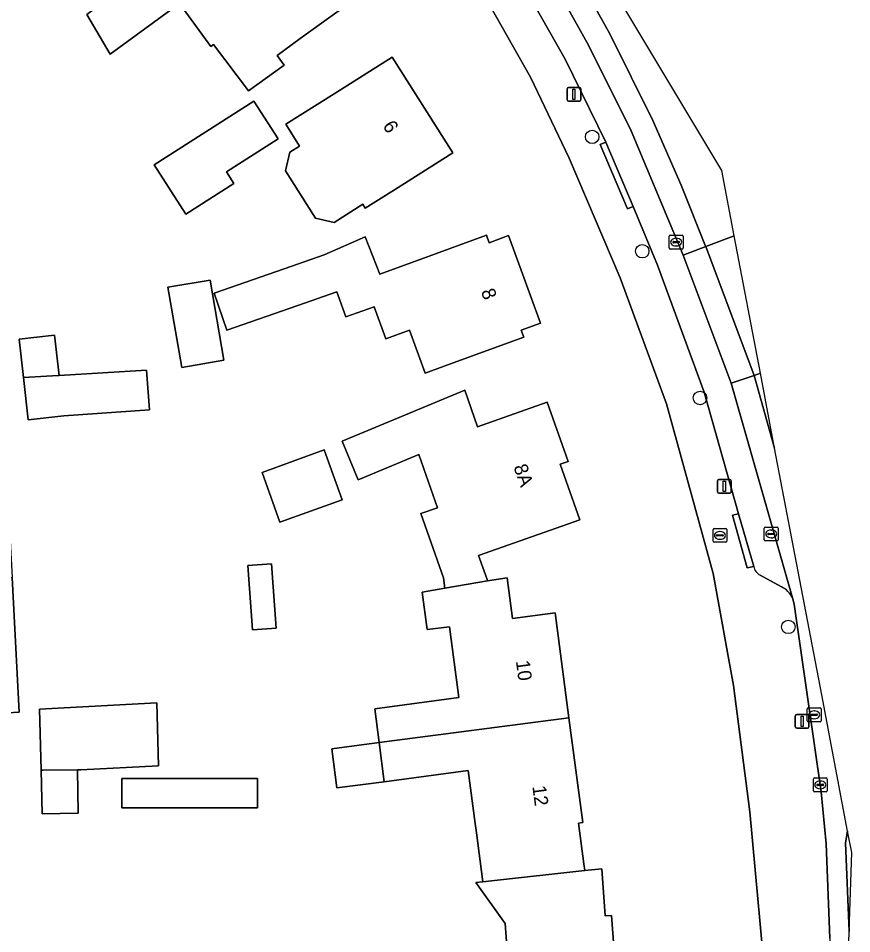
# Model space of a CAD drawing. Extents: x 163008 to 163854, y 382777 to 383982.
# Drawn here: x 163793.2 to 163853.6, y 383679.8 to 383746.1 of the extents above; entities that cross this region are included whole.
import ezdxf

# ---------------------------------------------------------------- set-up
doc = ezdxf.new("R2010")
doc.units = 0
for name, color, linetype in [('IMGEO_Boom', 7, 'Continuous'), ('IMGEO_Brandkraan', 7, 'Continuous'), ('IMGEO_Erf', 7, 'Continuous'), ('IMGEO_Kolk', 7, 'Continuous'), ('IMGEO_Lichtmast', 7, 'Continuous'), ('IMGEO_Pand', 7, 'Continuous'), ('IMGEO_Pand_nummerreeks', 7, 'Continuous'), ('IMGEO_Parkeervlak_open', 7, 'Continuous'), ('IMGEO_Rijbaan_lokaal_open', 7, 'Continuous'), ('IMGEO_Rioolput', 7, 'Continuous'), ('IMGEO_Voetpad_open', 7, 'Continuous')]:
    doc.layers.add(name, color=color, linetype=linetype)

msp = doc.modelspace()

# ---------------------------------------------------------------- linework, layer by layer
at = {"layer": 'IMGEO_Boom'}
for centre in [(163834.796, 383737.523), (163838.43, 383729.233), (163842.62, 383718.6), (163849.02, 383702)]:
    msp.add_circle(centre, 0.489, dxfattribs=at)
at = {"layer": 'IMGEO_Brandkraan'}
for p, q in [((163843.565, 383708.208), (163843.565, 383709.06)), ((163843.64, 383709.134), (163844.492, 383709.134)), ((163844.053, 383708.914), (163844.078, 383708.914)), ((163844.566, 383709.06), (163844.566, 383708.208)), ((163843.824, 383708.628), (163843.824, 383708.64)), ((163844.262, 383708.591), (163843.864, 383708.591)), ((163843.867, 383708.677), (163844.265, 383708.677)), ((163844.076, 383708.354), (163844.051, 383708.354)), ((163844.308, 383708.64), (163844.308, 383708.628)), ((163844.492, 383708.134), (163843.64, 383708.134))]:
    msp.add_line(p, q, dxfattribs=at)
for points in [[(163843.565, 383708.208), (163843.565, 383709.06)], [(163843.64, 383709.134), (163844.492, 383709.134)], [(163844.566, 383709.06), (163844.566, 383708.208)], [(163844.492, 383708.134), (163843.64, 383708.134)]]:
    msp.add_lwpolyline(points, dxfattribs=at)
for centre, radius, start, end in [((163843.642, 383709.058), 0.0765, 91.55205, 178.44795), ((163843.642, 383709.058), 0.0765, 91.55205, 178.44795), ((163844.49, 383709.058), 0.0765, 1.55205, 88.44795), ((163844.49, 383709.058), 0.0765, 1.55205, 88.44795), ((163843.642, 383708.21), 0.0765, 181.55205, 268.44795), ((163843.642, 383708.21), 0.0765, 181.55205, 268.44795), ((163843.864, 383708.637), 0.0403, 85.87752, 175.75265), ((163843.861, 383708.627), 0.0366, 178.93798, 274.71019), ((163844.265, 383708.634), 0.043, 264.86636, 352.45326), ((163844.269, 383708.639), 0.0386, 1.73085, 96.63898), ((163844.49, 383708.21), 0.0765, 271.55205, 358.44795), ((163844.49, 383708.21), 0.0765, 271.55205, 358.44795)]:
    msp.add_arc(centre, radius, start, end, dxfattribs=at)
for centre, major_axis, ratio, start_param, end_param in [((163844.052, 383708.634), (-0.387, 0.002), 0.722429, 4.712389, 7.853982), ((163844.077, 383708.634), (-0.39, 0.002), 0.717154, 1.570796, 4.712389)]:
    msp.add_ellipse(centre, major_axis=major_axis, ratio=ratio, start_param=start_param, end_param=end_param, dxfattribs=at)
at = {"layer": 'IMGEO_Erf'}
for points in [[(163844.849, 383590.549), (163846.664, 383608.333), (163847.579, 383617.299), (163848.451, 383651.726), (163847.358, 383676.256), (163846.224, 383688.599), (163845.044, 383697.741), (163843.585, 383705.869), (163840.186, 383718.164), (163836.83, 383727.295), (163833.132, 383735.984), (163830.316, 383741.863), (163826.934, 383747.851), (163824.799, 383751.269), (163819.896, 383758.331), (163815.825, 383763.816), (163812.334, 383768.074), (163809.075, 383771.795), (163801.009, 383780.04), (163797.966, 383782.043), (163796.239, 383783.487)], [(163828.881, 383675.294), (163828.488, 383680.508), (163826.37, 383683.461), (163826.872, 383683.517), (163826.404, 383687.08), (163826.315, 383687.756), (163825.813, 383691.582), (163819.704, 383690.781), (163816.288, 383690.333), (163815.925, 383693.165), (163819.341, 383693.613), (163819.026, 383696.071), (163825.118, 383696.871), (163824.445, 383702.002), (163822.825, 383701.806), (163822.459, 383704.522), (163824.106, 383704.802), (163824.016, 383705.549), (163822.372, 383710.217), (163823.579, 383710.642), (163822.221, 383714.497), (163817.834, 383712.67), (163816.671, 383715.463), (163825.554, 383719.162), (163826.485, 383716.516), (163826.825, 383716.636), (163831.54, 383718.297), (163833.055, 383713.998), (163832.488, 383713.798), (163833.906, 383709.773), (163826.563, 383707.186), (163827.059, 383705.781), (163827.179, 383705.442), (163827.219, 383705.33), (163828.624, 383705.569), (163829.011, 383702.613), (163832.114, 383703.021), (163833.112, 383695.42), (163834.11, 383687.82), (163833.813, 383687.781), (163834.202, 383684.818), (163834.265, 383684.335), (163835.496, 383684.471), (163835.753, 383681.055), (163836.211, 383681.09), (163836.793, 383673.369)]]:
    msp.add_lwpolyline(points, dxfattribs=at)
for points in [[(163807.144, 383744.065), (163804.882, 383747.184), (163799.834, 383743.523), (163798.143, 383746.407), (163799.349, 383747.282), (163803.096, 383750), (163803.396, 383750.218), (163803.554, 383750), (163804.979, 383748.038), (163807.675, 383750), (163812.603, 383753.587), (163814.682, 383750.721), (163815.143, 383751.055), (163815.908, 383750), (163817.664, 383747.58), (163813.617, 383744.645), (163811.942, 383743.43), (163812.453, 383742.725), (163809.872, 383740.86), (163807.347, 383744.23)], [(163812.568, 383735.056), (163812.877, 383736.415), (163813.578, 383736.857), (163812.58, 383738.444), (163816.076, 383740.647), (163820.305, 383743.313), (163824.686, 383736.363), (163820.457, 383733.697), (163818.346, 383732.367), (163818.174, 383732.64), (163816.086, 383731.323), (163814.727, 383731.631)], [(163803.028, 383735.49), (163810.268, 383740.122), (163812.018, 383737.387), (163808.274, 383734.992), (163808.815, 383734.147), (163805.318, 383731.911)], [(163808.313, 383723.518), (163807.385, 383726.192), (163812.467, 383727.958), (163815.353, 383728.961), (163818.336, 383730.275), (163819.407, 383727.569), (163822.44, 383728.679), (163827.135, 383730.397), (163827.334, 383729.853), (163828.735, 383730.366), (163831.055, 383724.028), (163829.653, 383723.516), (163829.839, 383723.009), (163824.978, 383721.23), (163822.694, 383720.394), (163821.555, 383723.505), (163819.843, 383722.876), (163818.994, 383725.196), (163816.937, 383724.482), (163816.372, 383726.027), (163816.279, 383726.282), (163813.441, 383725.297)], [(163804.035, 383726.618), (163807.085, 383727.141), (163808.081, 383721.331), (163805.031, 383720.808)], [(163796.485, 383717.297), (163793.902, 383717.002), (163793.552, 383720.071), (163793.233, 383722.864), (163795.816, 383723.159), (163796.15, 383720.232), (163802.483, 383720.623), (163802.69, 383717.743)], [(163785.697, 383695.409), (163785.176, 383705.188), (163784.656, 383714.965), (163789.649, 383715.231), (163792.21, 383715.367), (163792.731, 383705.589), (163793.251, 383695.811), (163790.69, 383695.675)], [(163810.856, 383713.196), (163815.371, 383714.827), (163816.674, 383711.22), (163812.159, 383709.589)], [(163809.829, 383706.441), (163811.534, 383706.566), (163811.875, 383701.906), (163810.169, 383701.782)], [(163794.92, 383688.457), (163794.833, 383691.605), (163794.711, 383696.039), (163803.224, 383696.492), (163803.35, 383691.941), (163797.71, 383691.641), (163797.482, 383691.638), (163797.517, 383688.497)], [(163800.69, 383688.878), (163800.69, 383691.019), (163810.531, 383691.019), (163810.531, 383688.878)]]:
    msp.add_lwpolyline(points, close=True, dxfattribs=at)
at = {"layer": 'IMGEO_Kolk'}
for p, q in [((163840.391, 383729.469), (163840.391, 383730.321)), ((163840.466, 383730.395), (163841.318, 383730.395)), ((163840.879, 383730.175), (163840.904, 383730.175)), ((163841.392, 383730.321), (163841.392, 383729.469)), ((163841.318, 383729.395), (163840.466, 383729.395)), ((163840.65, 383729.889), (163840.65, 383729.901)), ((163841.088, 383729.852), (163840.69, 383729.852)), ((163840.693, 383729.938), (163841.091, 383729.938)), ((163840.902, 383729.615), (163840.877, 383729.615)), ((163841.134, 383729.901), (163841.134, 383729.889)), ((163847.284, 383708.313), (163847.284, 383709.165)), ((163847.359, 383709.239), (163848.211, 383709.239)), ((163847.772, 383709.019), (163847.797, 383709.019)), ((163848.285, 383709.165), (163848.285, 383708.313)), ((163848.211, 383708.239), (163847.359, 383708.239)), ((163847.543, 383708.733), (163847.543, 383708.745)), ((163847.981, 383708.696), (163847.583, 383708.696)), ((163847.586, 383708.782), (163847.984, 383708.782)), ((163847.795, 383708.459), (163847.77, 383708.459)), ((163848.027, 383708.745), (163848.027, 383708.733)), ((163850.84, 383690.122), (163850.84, 383690.974)), ((163850.915, 383691.048), (163851.767, 383691.048)), ((163851.841, 383690.974), (163851.841, 383690.122)), ((163851.099, 383690.542), (163851.099, 383690.554)), ((163851.537, 383690.505), (163851.139, 383690.505)), ((163851.142, 383690.591), (163851.54, 383690.591)), ((163851.351, 383690.268), (163851.326, 383690.268)), ((163851.328, 383690.828), (163851.353, 383690.828)), ((163851.583, 383690.554), (163851.583, 383690.542)), ((163851.767, 383690.048), (163850.915, 383690.048))]:
    msp.add_line(p, q, dxfattribs=at)
for points in [[(163840.391, 383729.469), (163840.391, 383730.321)], [(163840.466, 383730.395), (163841.318, 383730.395)], [(163841.392, 383730.321), (163841.392, 383729.469)], [(163841.318, 383729.395), (163840.466, 383729.395)], [(163847.284, 383708.313), (163847.284, 383709.165)], [(163847.359, 383709.239), (163848.211, 383709.239)], [(163848.285, 383709.165), (163848.285, 383708.313)], [(163848.211, 383708.239), (163847.359, 383708.239)], [(163850.84, 383690.122), (163850.84, 383690.974)], [(163850.915, 383691.048), (163851.767, 383691.048)], [(163851.841, 383690.974), (163851.841, 383690.122)], [(163851.767, 383690.048), (163850.915, 383690.048)]]:
    msp.add_lwpolyline(points, dxfattribs=at)
for centre, radius, start, end in [((163840.468, 383730.319), 0.0765, 91.55205, 178.44795), ((163840.468, 383730.319), 0.0765, 91.55205, 178.44795), ((163841.316, 383730.319), 0.0765, 1.55205, 88.44795), ((163841.316, 383730.319), 0.0765, 1.55205, 88.44795), ((163840.468, 383729.471), 0.0765, 181.55205, 268.44795), ((163840.468, 383729.471), 0.0765, 181.55205, 268.44795), ((163840.69, 383729.898), 0.0403, 85.87752, 175.75265), ((163840.687, 383729.888), 0.0366, 178.93798, 274.71019), ((163841.091, 383729.895), 0.043, 264.86636, 352.45326), ((163841.095, 383729.9), 0.0386, 1.73085, 96.63898), ((163841.316, 383729.471), 0.0765, 271.55205, 358.44795), ((163841.316, 383729.471), 0.0765, 271.55205, 358.44795), ((163847.361, 383709.163), 0.0765, 91.55205, 178.44795), ((163847.361, 383709.163), 0.0765, 91.55205, 178.44795), ((163848.209, 383709.163), 0.0765, 1.55205, 88.44795), ((163848.209, 383709.163), 0.0765, 1.55205, 88.44795), ((163847.361, 383708.315), 0.0765, 181.55205, 268.44795), ((163847.361, 383708.315), 0.0765, 181.55205, 268.44795), ((163847.583, 383708.742), 0.0403, 85.87752, 175.75265), ((163847.58, 383708.732), 0.0366, 178.93798, 274.71019), ((163847.984, 383708.739), 0.043, 264.86636, 352.45326), ((163847.988, 383708.744), 0.0386, 1.73085, 96.63898), ((163848.209, 383708.315), 0.0765, 271.55205, 358.44795), ((163848.209, 383708.315), 0.0765, 271.55205, 358.44795), ((163850.917, 383690.972), 0.0765, 91.55205, 178.44795), ((163850.917, 383690.972), 0.0765, 91.55205, 178.44795), ((163851.765, 383690.972), 0.0765, 1.55205, 88.44795), ((163851.765, 383690.972), 0.0765, 1.55205, 88.44795), ((163851.139, 383690.551), 0.0403, 85.87752, 175.75265), ((163851.136, 383690.541), 0.0366, 178.93798, 274.71019), ((163851.54, 383690.548), 0.043, 264.86636, 352.45326), ((163851.544, 383690.553), 0.0386, 1.73085, 96.63898), ((163850.917, 383690.124), 0.0765, 181.55205, 268.44795), ((163850.917, 383690.124), 0.0765, 181.55205, 268.44795), ((163851.765, 383690.124), 0.0765, 271.55205, 358.44795), ((163851.765, 383690.124), 0.0765, 271.55205, 358.44795)]:
    msp.add_arc(centre, radius, start, end, dxfattribs=at)
for centre, major_axis, ratio, start_param, end_param in [((163840.878, 383729.895), (-0.387, 0.002), 0.722429, 4.712389, 7.853982), ((163840.903, 383729.895), (-0.39, 0.002), 0.717154, 1.570796, 4.712389), ((163847.771, 383708.739), (-0.387, 0.002), 0.722429, 4.712389, 7.853982), ((163847.796, 383708.739), (-0.39, 0.002), 0.717154, 1.570796, 4.712389), ((163851.327, 383690.548), (-0.387, 0.002), 0.722429, 4.712389, 7.853982), ((163851.352, 383690.548), (-0.39, 0.002), 0.717154, 1.570796, 4.712389)]:
    msp.add_ellipse(centre, major_axis=major_axis, ratio=ratio, start_param=start_param, end_param=end_param, dxfattribs=at)
at = {"layer": 'IMGEO_Lichtmast'}
for p, q in [((163832.983, 383740.214), (163832.983, 383741.014)), ((163832.983, 383741.014), (163832.983, 383740.214)), ((163833.083, 383741.114), (163833.873, 383741.114)), ((163833.873, 383741.114), (163833.083, 383741.114)), ((163833.973, 383741.014), (163833.973, 383740.214)), ((163833.973, 383740.214), (163833.973, 383741.014)), ((163833.873, 383740.114), (163833.083, 383740.114)), ((163833.083, 383740.114), (163833.873, 383740.114)), ((163843.887, 383711.786), (163843.887, 383712.586)), ((163843.887, 383712.586), (163843.887, 383711.786)), ((163843.987, 383712.686), (163844.777, 383712.686)), ((163844.777, 383712.686), (163843.987, 383712.686)), ((163844.877, 383712.586), (163844.877, 383711.786)), ((163844.877, 383711.786), (163844.877, 383712.586)), ((163844.777, 383711.686), (163843.987, 383711.686)), ((163843.987, 383711.686), (163844.777, 383711.686)), ((163849.531, 383694.756), (163849.531, 383695.556)), ((163849.531, 383695.556), (163849.531, 383694.756)), ((163849.631, 383695.656), (163850.421, 383695.656)), ((163850.421, 383695.656), (163849.631, 383695.656)), ((163850.521, 383695.556), (163850.521, 383694.756)), ((163850.521, 383694.756), (163850.521, 383695.556)), ((163850.421, 383694.656), (163849.631, 383694.656)), ((163849.631, 383694.656), (163850.421, 383694.656))]:
    msp.add_line(p, q, dxfattribs=at)
for points in [[(163833.403, 383740.989), (163833.553, 383740.989), (163833.553, 383740.239), (163833.403, 383740.239), (163833.403, 383740.989)], [(163844.307, 383712.561), (163844.457, 383712.561), (163844.457, 383711.811), (163844.307, 383711.811), (163844.307, 383712.561)], [(163849.951, 383695.531), (163850.101, 383695.531), (163850.101, 383694.781), (163849.951, 383694.781), (163849.951, 383695.531)]]:
    msp.add_lwpolyline(points, dxfattribs=at)
for centre, start, end in [((163833.083, 383741.014), 90, 180), ((163833.083, 383741.014), 90, 180), ((163833.873, 383741.014), 0, 90), ((163833.873, 383741.014), 360, 90), ((163833.083, 383740.214), 180, 270), ((163833.083, 383740.214), 180, 270), ((163833.873, 383740.214), 270, 0), ((163833.873, 383740.214), 270, 0), ((163843.987, 383712.586), 90, 180), ((163843.987, 383712.586), 90, 180), ((163844.777, 383712.586), 0, 90), ((163844.777, 383712.586), 360, 90), ((163843.987, 383711.786), 180, 270), ((163843.987, 383711.786), 180, 270), ((163844.777, 383711.786), 270, 0), ((163844.777, 383711.786), 270, 0), ((163849.631, 383695.556), 90, 180), ((163849.631, 383695.556), 90, 180), ((163850.421, 383695.556), 0, 90), ((163850.421, 383695.556), 360, 90), ((163849.631, 383694.756), 180, 270), ((163849.631, 383694.756), 180, 270), ((163850.421, 383694.756), 270, 0), ((163850.421, 383694.756), 270, 0)]:
    msp.add_arc(centre, 0.1, start, end, dxfattribs=at)
at = {"layer": 'IMGEO_Pand'}
for points in [[(163809.872, 383740.86), (163812.453, 383742.725), (163811.942, 383743.43), (163813.617, 383744.645), (163817.664, 383747.58), (163815.908, 383750), (163815.143, 383751.055), (163814.682, 383750.721), (163812.603, 383753.587), (163807.675, 383750), (163804.979, 383748.038), (163803.554, 383750), (163803.396, 383750.218), (163803.096, 383750), (163799.349, 383747.282), (163798.143, 383746.407), (163799.834, 383743.523), (163804.882, 383747.184), (163807.144, 383744.065), (163807.347, 383744.23)], [(163813.578, 383736.857), (163812.877, 383736.415), (163812.568, 383735.056), (163814.727, 383731.631), (163816.086, 383731.323), (163818.174, 383732.64), (163818.346, 383732.367), (163820.457, 383733.697), (163824.686, 383736.363), (163820.305, 383743.313), (163816.076, 383740.647), (163812.58, 383738.444)], [(163803.028, 383735.49), (163805.318, 383731.911), (163808.815, 383734.147), (163808.274, 383734.992), (163812.018, 383737.387), (163810.268, 383740.122)], [(163828.735, 383730.366), (163827.334, 383729.853), (163827.135, 383730.397), (163822.44, 383728.679), (163819.407, 383727.569), (163818.336, 383730.275), (163815.353, 383728.961), (163812.467, 383727.958), (163807.385, 383726.192), (163808.313, 383723.518), (163813.441, 383725.297), (163816.279, 383726.282), (163816.372, 383726.027), (163816.937, 383724.482), (163818.994, 383725.196), (163819.843, 383722.876), (163821.555, 383723.505), (163822.694, 383720.394), (163824.978, 383721.23), (163829.839, 383723.009), (163829.653, 383723.516), (163831.055, 383724.028)], [(163804.035, 383726.618), (163805.031, 383720.808), (163808.081, 383721.331), (163807.085, 383727.141)], [(163796.15, 383720.232), (163795.816, 383723.159), (163793.233, 383722.864), (163793.552, 383720.071), (163796.059, 383720.226)], [(163796.15, 383720.232), (163796.059, 383720.226), (163793.552, 383720.071), (163793.902, 383717.002), (163796.485, 383717.297), (163802.69, 383717.743), (163802.483, 383720.623)], [(163832.488, 383713.798), (163833.055, 383713.998), (163831.54, 383718.297), (163826.825, 383716.636), (163826.485, 383716.516), (163825.554, 383719.162), (163816.671, 383715.463), (163817.834, 383712.67), (163822.221, 383714.497), (163823.579, 383710.642), (163822.372, 383710.217), (163824.016, 383705.549), (163824.106, 383704.802), (163827.219, 383705.33), (163827.179, 383705.442), (163827.059, 383705.781), (163826.563, 383707.186), (163833.906, 383709.773)], [(163810.856, 383713.196), (163812.159, 383709.589), (163816.674, 383711.22), (163815.371, 383714.827)], [(163809.829, 383706.441), (163810.169, 383701.782), (163811.875, 383701.906), (163811.534, 383706.566)], [(163792.731, 383705.589), (163785.176, 383705.188), (163785.697, 383695.409), (163790.69, 383695.675), (163793.251, 383695.811)], [(163832.114, 383703.021), (163829.011, 383702.613), (163828.624, 383705.569), (163827.219, 383705.33), (163824.106, 383704.802), (163822.459, 383704.522), (163822.825, 383701.806), (163824.445, 383702.002), (163825.118, 383696.871), (163819.026, 383696.071), (163819.341, 383693.613), (163833.112, 383695.42)], [(163803.224, 383696.492), (163794.711, 383696.039), (163794.833, 383691.605), (163794.95, 383691.604), (163797.482, 383691.638), (163797.71, 383691.641), (163803.35, 383691.941)], [(163833.112, 383695.42), (163819.341, 383693.613), (163819.704, 383690.781), (163825.813, 383691.582), (163826.315, 383687.756), (163826.404, 383687.08), (163826.872, 383683.517), (163827.488, 383683.585), (163834.265, 383684.335), (163834.202, 383684.818), (163833.813, 383687.781), (163834.11, 383687.82)], [(163819.341, 383693.613), (163815.925, 383693.165), (163816.288, 383690.333), (163819.704, 383690.781)], [(163797.482, 383691.638), (163794.95, 383691.604), (163794.833, 383691.605), (163794.92, 383688.457), (163797.517, 383688.497)], [(163800.69, 383691.019), (163800.69, 383688.878), (163810.531, 383688.878), (163810.531, 383691.019)], [(163836.211, 383681.09), (163835.753, 383681.055), (163835.496, 383684.471), (163834.265, 383684.335), (163827.488, 383683.585), (163826.872, 383683.517), (163826.37, 383683.461), (163828.488, 383680.508), (163828.881, 383675.294), (163822.468, 383674.811), (163822.673, 383672.091), (163829.085, 383672.574), (163829.07, 383672.786), (163836.793, 383673.369)]]:
    msp.add_lwpolyline(points, close=True, dxfattribs=at)
at = {"layer": 'IMGEO_Parkeervlak_open'}
for points in [[(163849.316, 383704.109), (163844.879, 383719.677), (163841.405, 383728.952), (163837.62, 383737.971), (163834.53, 383744.179), (163831.027, 383750.465), (163828.777, 383753.97), (163823.891, 383761.12), (163819.652, 383766.921), (163812.46, 383775.432), (163807.963, 383779.841), (163799.585, 383787.141), (163793.547, 383791.793)], [(163794.211, 383790.71), (163794.377, 383789.011), (163794.744, 383788.334), (163801.433, 383782.858), (163805.908, 383778.901), (163811.246, 383773.607), (163814.571, 383769.87), (163818.064, 383765.586), (163822.258, 383759.912), (163827.214, 383752.821), (163829.306, 383749.381), (163832.84, 383743.155), (163835.78, 383737.142), (163837.762, 383732.469), (163839.533, 383728.234), (163842.912, 383719.023), (163845.401, 383710.207), (163846.517, 383706.372)], [(163846.983, 383705.763), (163848.531, 383704.913)]]:
    msp.add_lwpolyline(points, dxfattribs=at)
for centre, radius, start, end in [((163847.33, 383706.511), 0.825, 189.73016, 245.11547), ((163847.779, 383703.394), 1.695, 24.95807, 63.6718)]:
    msp.add_arc(centre, radius, start, end, dxfattribs=at)
at = {"layer": 'IMGEO_Rijbaan_lokaal_open'}
for points in [[(163788.042, 383795.862), (163793.632, 383793.792), (163794.541, 383793.236), (163800.695, 383788.495), (163809.151, 383781.126), (163813.744, 383776.625), (163821.028, 383768.003), (163825.32, 383762.13), (163830.236, 383754.937), (163832.529, 383751.365), (163836.079, 383744.995), (163839.206, 383738.713), (163841.259, 383734.032), (163843.03, 383729.601), (163843.04, 383729.574), (163845.095, 383730.355), (163844.191, 383735.094), (163822.76, 383770.824), (163797.329, 383795.12), (163764.758, 383813.738), (163745.323, 383824.848), (163738.87, 383827.991)], [(163831.027, 383750.465), (163834.53, 383744.179), (163837.62, 383737.971), (163841.405, 383728.952), (163843.04, 383729.574), (163843.03, 383729.601), (163841.259, 383734.032), (163839.206, 383738.713), (163836.079, 383744.995), (163832.529, 383751.365)], [(163853.327, 383687.198), (163851.444, 383697.067), (163848.031, 383714.959), (163846.54, 383720.233), (163844.879, 383719.677), (163849.316, 383704.109), (163849.454, 383703.64), (163851.404, 383690.035), (163851.773, 383686.277), (163852.03, 383679.444), (163852.832, 383660.618), (163852.879, 383662.111), (163853.44, 383679.911), (163853.172, 383686.342), (163853.327, 383687.198)], [(163848.031, 383714.959), (163846.997, 383720.385), (163846.54, 383720.233), (163848.031, 383714.959)], [(163853.44, 383679.911), (163853.621, 383685.655), (163853.327, 383687.198), (163853.172, 383686.342), (163853.44, 383679.911)]]:
    msp.add_lwpolyline(points, dxfattribs=at)
for points in [[(163846.997, 383720.385), (163845.095, 383730.355), (163843.04, 383729.574), (163846.54, 383720.233)], [(163844.879, 383719.677), (163846.54, 383720.233), (163843.04, 383729.574), (163841.405, 383728.952)]]:
    msp.add_lwpolyline(points, close=True, dxfattribs=at)
at = {"layer": 'IMGEO_Rioolput'}
for p, q in [((163850.399, 383695.199), (163850.399, 383696.051)), ((163850.474, 383696.125), (163851.326, 383696.125)), ((163850.658, 383695.619), (163850.658, 383695.631)), ((163851.096, 383695.582), (163850.698, 383695.582)), ((163850.701, 383695.668), (163851.099, 383695.668)), ((163850.887, 383695.905), (163850.912, 383695.905)), ((163851.142, 383695.631), (163851.142, 383695.619)), ((163851.4, 383696.051), (163851.4, 383695.199)), ((163851.326, 383695.125), (163850.474, 383695.125)), ((163850.91, 383695.345), (163850.885, 383695.345))]:
    msp.add_line(p, q, dxfattribs=at)
for points in [[(163850.399, 383695.199), (163850.399, 383696.051)], [(163850.474, 383696.125), (163851.326, 383696.125)], [(163851.4, 383696.051), (163851.4, 383695.199)], [(163851.326, 383695.125), (163850.474, 383695.125)]]:
    msp.add_lwpolyline(points, dxfattribs=at)
for centre, radius, start, end in [((163850.476, 383696.049), 0.0765, 91.55205, 178.44795), ((163850.476, 383696.049), 0.0765, 91.55205, 178.44795), ((163850.698, 383695.628), 0.0403, 85.87752, 175.75265), ((163850.695, 383695.618), 0.0366, 178.93798, 274.71019), ((163851.099, 383695.625), 0.043, 264.86636, 352.45326), ((163851.103, 383695.63), 0.0386, 1.73085, 96.63898), ((163851.324, 383696.049), 0.0765, 1.55205, 88.44795), ((163851.324, 383696.049), 0.0765, 1.55205, 88.44795), ((163850.476, 383695.201), 0.0765, 181.55205, 268.44795), ((163850.476, 383695.201), 0.0765, 181.55205, 268.44795), ((163851.324, 383695.201), 0.0765, 271.55205, 358.44795), ((163851.324, 383695.201), 0.0765, 271.55205, 358.44795)]:
    msp.add_arc(centre, radius, start, end, dxfattribs=at)
for centre, major_axis, ratio, start_param, end_param in [((163850.886, 383695.625), (-0.387, 0.002), 0.722429, 4.712389, 7.853982), ((163850.911, 383695.625), (-0.39, 0.002), 0.717154, 1.570796, 4.712389)]:
    msp.add_ellipse(centre, major_axis=major_axis, ratio=ratio, start_param=start_param, end_param=end_param, dxfattribs=at)
at = {"layer": 'IMGEO_Voetpad_open'}
for points in [[(163846.517, 383706.372), (163846.037, 383706.271), (163844.973, 383710.102), (163845.401, 383710.207), (163842.912, 383719.023), (163839.533, 383728.234), (163837.762, 383732.469), (163837.354, 383732.305), (163835.375, 383736.971), (163835.78, 383737.142), (163832.84, 383743.155), (163829.306, 383749.381)], [(163826.934, 383747.851), (163830.316, 383741.863), (163833.132, 383735.984), (163836.83, 383727.295), (163840.186, 383718.164), (163843.585, 383705.869), (163845.044, 383697.741), (163846.224, 383688.599), (163847.358, 383676.256), (163848.451, 383651.726), (163847.579, 383617.299), (163846.664, 383608.333), (163844.849, 383590.549), (163843.167, 383579.365), (163840.629, 383565.816), (163837.527, 383551.605), (163817.475, 383465.671), (163817.184, 383465.723), (163806.779, 383421.269), (163803.888, 383409.582), (163802.959, 383405.824)], [(163848.531, 383704.913), (163846.983, 383705.763)], [(163852.03, 383679.444), (163851.773, 383686.277), (163851.404, 383690.035), (163849.454, 383703.64), (163849.316, 383704.109)]]:
    msp.add_lwpolyline(points, dxfattribs=at)
for points in [[(163837.762, 383732.469), (163835.78, 383737.142), (163835.375, 383736.971), (163837.354, 383732.305)], [(163845.401, 383710.207), (163844.973, 383710.102), (163846.037, 383706.271), (163846.517, 383706.372)]]:
    msp.add_lwpolyline(points, close=True, dxfattribs=at)
for centre, radius, start, end in [((163847.33, 383706.511), 0.825, 189.73016, 245.11547), ((163847.779, 383703.394), 1.695, 24.95807, 63.6718)]:
    msp.add_arc(centre, radius, start, end, dxfattribs=at)

# ---------------------------------------------------------------- texts
at = {"layer": 'IMGEO_Pand_nummerreeks'}
for s, rotation, p in [('6', 302.22568, (163819.574, 383738.323)), ('8', 290.10488, (163826.722, 383726.324)), ('8A', 289.40587, (163829.079, 383713.604)), ('10', 277.48262, (163829.266, 383699.519)), ('12', 277.48262, (163830.458, 383690.44))]:
    msp.add_text(s, height=1, rotation=rotation, dxfattribs=at).set_placement(p)

doc.saveas('drawing.dxf')
